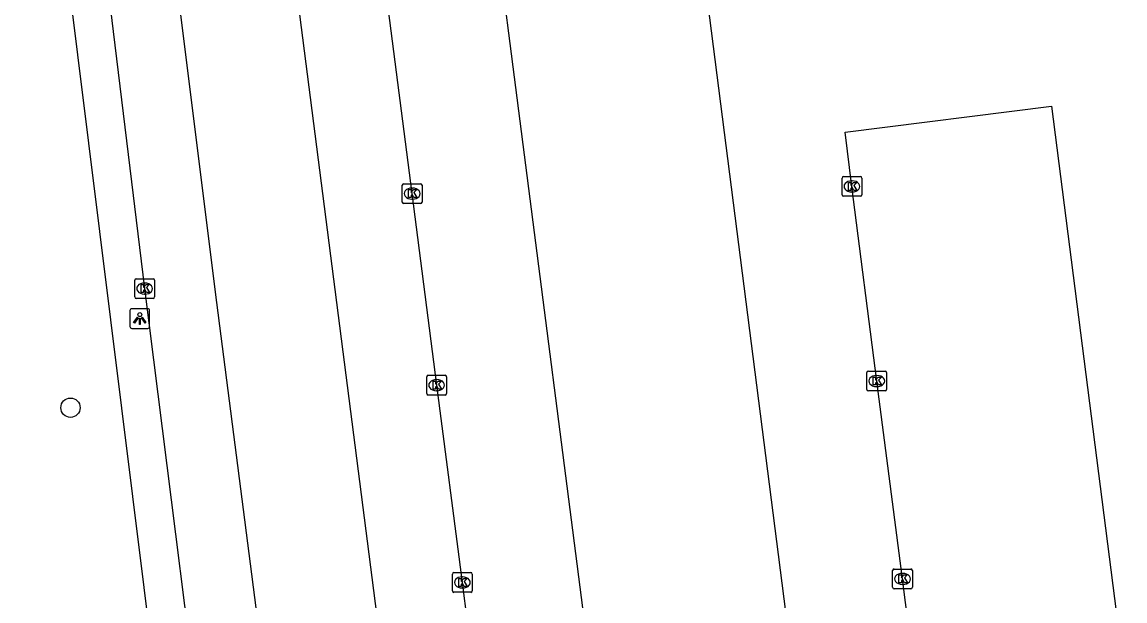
# Model space of a CAD drawing. Extents: x 161477 to 163040, y 383680 to 384868.
# Drawn here: x 161717.3 to 161773.1, y 383934 to 383963.3 of the extents above; entities that cross this region are included whole.
import ezdxf

# ---------------------------------------------------------------- set-up
doc = ezdxf.new("R2010")
doc.units = 0
for name, color, linetype in [('IMGEO_Boom', 7, 'Continuous'), ('IMGEO_Fietspad_gesloten', 7, 'Continuous'), ('IMGEO_Kolk', 7, 'Continuous'), ('IMGEO_Lichtpunt', 7, 'Continuous'), ('IMGEO_Parkeervlak_open', 7, 'Continuous'), ('IMGEO_Rijbaan_lokaal_open', 7, 'Continuous'), ('IMGEO_Voetpad_open', 7, 'Continuous')]:
    doc.layers.add(name, color=color, linetype=linetype)

msp = doc.modelspace()

# ---------------------------------------------------------------- linework, layer by layer
at = {"layer": 'IMGEO_Boom'}
msp.add_circle((161719.767, 383943.768), 0.489, dxfattribs=at)
at = {"layer": 'IMGEO_Fietspad_gesloten'}
for points in [[(161719.273, 383984.526), (161723.518, 383949.793), (161727.108, 383921.333)], [(161731.155, 383918.193), (161727.112, 383949.615), (161722.823, 383983.905)]]:
    msp.add_lwpolyline(points, dxfattribs=at)
at = {"layer": 'IMGEO_Kolk'}
for p, q in [((161758.81, 383954.533), (161758.81, 383955.385)), ((161758.885, 383955.459), (161759.737, 383955.459)), ((161759.811, 383955.385), (161759.811, 383954.533)), ((161736.555, 383954.171), (161736.555, 383955.023)), ((161736.63, 383955.097), (161737.482, 383955.097)), ((161737.043, 383954.877), (161737.068, 383954.877)), ((161737.556, 383955.023), (161737.556, 383954.171)), ((161759.298, 383955.239), (161759.323, 383955.239)), ((161737.066, 383954.317), (161737.041, 383954.317)), ((161759.737, 383954.459), (161758.885, 383954.459)), ((161759.321, 383954.679), (161759.296, 383954.679)), ((161737.482, 383954.097), (161736.63, 383954.097)), ((161723.017, 383949.367), (161723.017, 383950.219)), ((161723.092, 383950.293), (161723.944, 383950.293)), ((161723.505, 383950.073), (161723.53, 383950.073)), ((161724.018, 383950.219), (161724.018, 383949.367)), ((161723.944, 383949.293), (161723.092, 383949.293)), ((161723.528, 383949.513), (161723.503, 383949.513)), ((161737.794, 383944.48), (161737.794, 383945.332)), ((161737.869, 383945.406), (161738.721, 383945.406)), ((161738.795, 383945.332), (161738.795, 383944.48)), ((161760.063, 383944.69), (161760.063, 383945.542)), ((161760.138, 383945.616), (161760.99, 383945.616)), ((161760.551, 383945.396), (161760.576, 383945.396)), ((161761.064, 383945.542), (161761.064, 383944.69)), ((161738.282, 383945.186), (161738.307, 383945.186)), ((161760.574, 383944.836), (161760.549, 383944.836)), ((161738.721, 383944.406), (161737.869, 383944.406)), ((161738.305, 383944.626), (161738.28, 383944.626)), ((161760.99, 383944.616), (161760.138, 383944.616)), ((161739.095, 383934.502), (161739.095, 383935.354)), ((161739.17, 383935.428), (161740.022, 383935.428)), ((161740.096, 383935.354), (161740.096, 383934.502)), ((161761.368, 383934.682), (161761.368, 383935.534)), ((161761.443, 383935.608), (161762.295, 383935.608)), ((161761.856, 383935.388), (161761.881, 383935.388)), ((161762.369, 383935.534), (161762.369, 383934.682)), ((161739.583, 383935.208), (161739.608, 383935.208)), ((161761.879, 383934.828), (161761.854, 383934.828)), ((161740.022, 383934.428), (161739.17, 383934.428)), ((161739.606, 383934.648), (161739.581, 383934.648)), ((161762.295, 383934.608), (161761.443, 383934.608))]:
    msp.add_line(p, q, dxfattribs=at)
for points in [[(161758.81, 383954.533), (161758.81, 383955.385)], [(161758.885, 383955.459), (161759.737, 383955.459)], [(161759.811, 383955.385), (161759.811, 383954.533)], [(161736.555, 383954.171), (161736.555, 383955.023)], [(161736.63, 383955.097), (161737.482, 383955.097)], [(161736.876, 383954.797), (161736.999, 383954.797), (161736.999, 383954.646), (161737.129, 383954.797), (161737.293, 383954.797), (161737.147, 383954.646), (161737.3, 383954.397), (161737.148, 383954.397), (161737.063, 383954.561), (161736.999, 383954.494), (161736.999, 383954.397), (161736.876, 383954.397), (161736.876, 383954.797)], [(161737.556, 383955.023), (161737.556, 383954.171)], [(161759.131, 383955.159), (161759.254, 383955.159), (161759.254, 383955.008), (161759.384, 383955.159), (161759.548, 383955.159), (161759.402, 383955.008), (161759.555, 383954.759), (161759.403, 383954.759), (161759.318, 383954.923), (161759.254, 383954.856), (161759.254, 383954.759), (161759.131, 383954.759), (161759.131, 383955.159)], [(161759.737, 383954.459), (161758.885, 383954.459)], [(161737.482, 383954.097), (161736.63, 383954.097)], [(161723.017, 383949.367), (161723.017, 383950.219)], [(161723.092, 383950.293), (161723.944, 383950.293)], [(161723.338, 383949.993), (161723.461, 383949.993), (161723.461, 383949.842), (161723.591, 383949.993), (161723.755, 383949.993), (161723.609, 383949.842), (161723.762, 383949.593), (161723.61, 383949.593), (161723.525, 383949.757), (161723.461, 383949.69), (161723.461, 383949.593), (161723.338, 383949.593), (161723.338, 383949.993)], [(161724.018, 383950.219), (161724.018, 383949.367)], [(161723.944, 383949.293), (161723.092, 383949.293)], [(161737.794, 383944.48), (161737.794, 383945.332)], [(161737.869, 383945.406), (161738.721, 383945.406)], [(161738.795, 383945.332), (161738.795, 383944.48)], [(161760.063, 383944.69), (161760.063, 383945.542)], [(161760.138, 383945.616), (161760.99, 383945.616)], [(161760.384, 383945.316), (161760.507, 383945.316), (161760.507, 383945.165), (161760.637, 383945.316), (161760.801, 383945.316), (161760.655, 383945.165), (161760.808, 383944.916), (161760.656, 383944.916), (161760.571, 383945.08), (161760.507, 383945.013), (161760.507, 383944.916), (161760.384, 383944.916), (161760.384, 383945.316)], [(161761.064, 383945.542), (161761.064, 383944.69)], [(161738.115, 383945.106), (161738.238, 383945.106), (161738.238, 383944.955), (161738.368, 383945.106), (161738.532, 383945.106), (161738.386, 383944.955), (161738.539, 383944.706), (161738.387, 383944.706), (161738.302, 383944.87), (161738.238, 383944.803), (161738.238, 383944.706), (161738.115, 383944.706), (161738.115, 383945.106)], [(161738.721, 383944.406), (161737.869, 383944.406)], [(161760.99, 383944.616), (161760.138, 383944.616)], [(161739.095, 383934.502), (161739.095, 383935.354)], [(161739.17, 383935.428), (161740.022, 383935.428)], [(161740.096, 383935.354), (161740.096, 383934.502)], [(161761.368, 383934.682), (161761.368, 383935.534)], [(161761.443, 383935.608), (161762.295, 383935.608)], [(161761.689, 383935.308), (161761.812, 383935.308), (161761.812, 383935.157), (161761.942, 383935.308), (161762.106, 383935.308), (161761.96, 383935.157), (161762.113, 383934.908), (161761.961, 383934.908), (161761.876, 383935.072), (161761.812, 383935.005), (161761.812, 383934.908), (161761.689, 383934.908), (161761.689, 383935.308)], [(161762.369, 383935.534), (161762.369, 383934.682)], [(161739.416, 383935.128), (161739.539, 383935.128), (161739.539, 383934.977), (161739.669, 383935.128), (161739.833, 383935.128), (161739.687, 383934.977), (161739.84, 383934.728), (161739.688, 383934.728), (161739.603, 383934.892), (161739.539, 383934.825), (161739.539, 383934.728), (161739.416, 383934.728), (161739.416, 383935.128)], [(161740.022, 383934.428), (161739.17, 383934.428)], [(161762.295, 383934.608), (161761.443, 383934.608)]]:
    msp.add_lwpolyline(points, dxfattribs=at)
for centre, start, end in [((161758.887, 383955.383), 91.552, 178.448), ((161758.887, 383955.383), 91.552, 178.448), ((161759.735, 383955.383), 1.552, 88.448), ((161759.735, 383955.383), 1.552, 88.448), ((161736.632, 383955.021), 91.552, 178.448), ((161736.632, 383955.021), 91.552, 178.448), ((161737.48, 383955.021), 1.552, 88.448), ((161737.48, 383955.021), 1.552, 88.448), ((161758.887, 383954.535), 181.552, 268.448), ((161758.887, 383954.535), 181.552, 268.448), ((161759.735, 383954.535), 271.552, 358.448), ((161759.735, 383954.535), 271.552, 358.448), ((161736.632, 383954.173), 181.552, 268.448), ((161736.632, 383954.173), 181.552, 268.448), ((161737.48, 383954.173), 271.552, 358.448), ((161737.48, 383954.173), 271.552, 358.448), ((161723.094, 383950.217), 91.552, 178.448), ((161723.094, 383950.217), 91.552, 178.448), ((161723.942, 383950.217), 1.552, 88.448), ((161723.942, 383950.217), 1.552, 88.448), ((161723.094, 383949.369), 181.552, 268.448), ((161723.094, 383949.369), 181.552, 268.448), ((161723.942, 383949.369), 271.552, 358.448), ((161723.942, 383949.369), 271.552, 358.448), ((161737.871, 383945.33), 91.552, 178.448), ((161737.871, 383945.33), 91.552, 178.448), ((161738.719, 383945.33), 1.552, 88.448), ((161738.719, 383945.33), 1.552, 88.448), ((161760.14, 383945.54), 91.552, 178.448), ((161760.14, 383945.54), 91.552, 178.448), ((161760.988, 383945.54), 1.552, 88.448), ((161760.988, 383945.54), 1.552, 88.448), ((161737.871, 383944.482), 181.552, 268.448), ((161737.871, 383944.482), 181.552, 268.448), ((161738.719, 383944.482), 271.552, 358.448), ((161738.719, 383944.482), 271.552, 358.448), ((161760.14, 383944.692), 181.552, 268.448), ((161760.14, 383944.692), 181.552, 268.448), ((161760.988, 383944.692), 271.552, 358.448), ((161760.988, 383944.692), 271.552, 358.448), ((161739.172, 383935.352), 91.552, 178.448), ((161739.172, 383935.352), 91.552, 178.448), ((161740.02, 383935.352), 1.552, 88.448), ((161740.02, 383935.352), 1.552, 88.448), ((161761.445, 383935.532), 91.552, 178.448), ((161761.445, 383935.532), 91.552, 178.448), ((161762.293, 383935.532), 1.552, 88.448), ((161762.293, 383935.532), 1.552, 88.448), ((161739.172, 383934.504), 181.552, 268.448), ((161739.172, 383934.504), 181.552, 268.448), ((161740.02, 383934.504), 271.552, 358.448), ((161740.02, 383934.504), 271.552, 358.448), ((161761.445, 383934.684), 181.552, 268.448), ((161761.445, 383934.684), 181.552, 268.448), ((161762.293, 383934.684), 271.552, 358.448), ((161762.293, 383934.684), 271.552, 358.448)]:
    msp.add_arc(centre, 0.0765, start, end, dxfattribs=at)
for centre, major_axis, ratio, start_param, end_param in [((161737.042, 383954.597), (-0.387, 0.002), 0.722429, 4.712389, 7.853982), ((161737.067, 383954.597), (-0.39, 0.002), 0.717154, 1.570796, 4.712389), ((161759.297, 383954.959), (-0.387, 0.002), 0.722429, 4.712389, 7.853982), ((161759.322, 383954.959), (-0.39, 0.002), 0.717154, 1.570796, 4.712389), ((161723.504, 383949.793), (-0.387, 0.002), 0.722429, 4.712389, 7.853982), ((161723.529, 383949.793), (-0.39, 0.002), 0.717154, 1.570796, 4.712389), ((161760.55, 383945.116), (-0.387, 0.002), 0.722429, 4.712389, 7.853982), ((161760.575, 383945.116), (-0.39, 0.002), 0.717154, 1.570796, 4.712389), ((161738.281, 383944.906), (-0.387, 0.002), 0.722429, 4.712389, 7.853982), ((161738.306, 383944.906), (-0.39, 0.002), 0.717154, 1.570796, 4.712389), ((161761.855, 383935.108), (-0.387, 0.002), 0.722429, 4.712389, 7.853982), ((161761.88, 383935.108), (-0.39, 0.002), 0.717154, 1.570796, 4.712389), ((161739.582, 383934.928), (-0.387, 0.002), 0.722429, 4.712389, 7.853982), ((161739.607, 383934.928), (-0.39, 0.002), 0.717154, 1.570796, 4.712389)]:
    msp.add_ellipse(centre, major_axis=major_axis, ratio=ratio, start_param=start_param, end_param=end_param, dxfattribs=at)
at = {"layer": 'IMGEO_Lichtpunt'}
for p, q in [((161722.776, 383948.677), (161722.776, 383947.87)), ((161722.776, 383948.677), (161722.776, 383947.87)), ((161723.678, 383948.772), (161722.87, 383948.772)), ((161723.678, 383948.772), (161722.87, 383948.772)), ((161723.772, 383947.87), (161723.772, 383948.677)), ((161723.772, 383947.87), (161723.772, 383948.677)), ((161722.87, 383947.776), (161723.678, 383947.776)), ((161722.87, 383947.776), (161723.678, 383947.776))]:
    msp.add_line(p, q, dxfattribs=at)
for points in [[(161723.15, 383948.341), (161723.189, 383948.313), (161723.001, 383948.051), (161722.963, 383948.078), (161723.15, 383948.341)], [(161723.252, 383948.293), (161723.299, 383948.293), (161723.299, 383947.971), (161723.252, 383947.971), (161723.252, 383948.293)], [(161723.362, 383948.313), (161723.4, 383948.34), (161723.587, 383948.078), (161723.548, 383948.05), (161723.362, 383948.313)]]:
    msp.add_lwpolyline(points, dxfattribs=at)
msp.add_circle((161723.275, 383948.475), 0.0994, dxfattribs=at)
for centre, start, end in [((161722.87, 383948.677), 90, 180), ((161722.87, 383948.677), 90, 180), ((161723.678, 383948.677), 0, 90), ((161723.678, 383948.677), 0, 90), ((161722.87, 383947.87), 180, 270), ((161722.87, 383947.87), 180, 270), ((161723.678, 383947.87), 270, 0), ((161723.678, 383947.87), 270, 360)]:
    msp.add_arc(centre, 0.0946, start, end, dxfattribs=at)
at = {"layer": 'IMGEO_Parkeervlak_open'}
msp.add_lwpolyline([(161733.644, 383976.872), (161729.72, 383976.403), (161737.986, 383912.075)], dxfattribs=at)
at = {"layer": 'IMGEO_Rijbaan_lokaal_open'}
for points in [[(161742.569, 383911.694), (161742.15, 383915.115), (161740.87, 383924.977), (161739.597, 383934.929), (161738.296, 383944.907), (161737.057, 383954.597), (161735.792, 383964.421), (161734.485, 383974.487), (161734.162, 383977.001)], [(161747.644, 383918.446), (161740.724, 383972.292), (161750.812, 383973.527), (161757.597, 383920.534), (161747.644, 383918.446)], [(161763.599, 383921.881), (161763.115, 383925.265), (161761.868, 383935.108), (161760.563, 383945.115), (161759.31, 383954.959), (161758.962, 383957.706), (161769.409, 383959.017), (161773.878, 383924.095), (161763.599, 383921.881)]]:
    msp.add_lwpolyline(points, dxfattribs=at)
at = {"layer": 'IMGEO_Voetpad_open'}
msp.add_lwpolyline([(161717.316, 383984.106), (161725.141, 383921.269)], dxfattribs=at)

doc.saveas('drawing.dxf')
